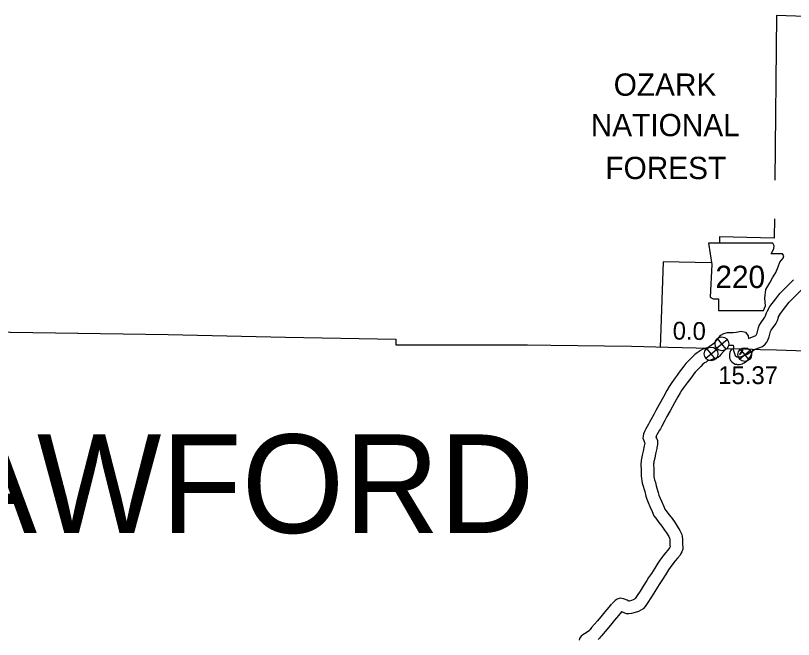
# Model space of a CAD drawing. Extents: x -939622 to -934245, y 1383184 to 1385301.
# Drawn here: x -936433.4 to -936378.1, y 1384765.8 to 1384810.1 of the extents above; entities that cross this region are included whole.
import ezdxf

# ---------------------------------------------------------------- set-up
doc = ezdxf.new("R2010")
doc.units = 0
for name, color, linetype in [('10', 7, 'Continuous'), ('2', 7, 'Continuous'), ('21', 7, 'Continuous'), ('25', 7, 'Continuous'), ('26', 7, 'Continuous'), ('8', 7, 'Continuous'), ('Default', 7, 'Continuous'), ('Level 10', 7, 'Continuous'), ('Level 2', 7, 'Continuous'), ('Level 25', 7, 'Continuous'), ('Level 26', 7, 'Continuous')]:
    doc.layers.add(name, color=color, linetype=linetype)

msp = doc.modelspace()

# ---------------------------------------------------------------- linework, layer by layer
at = {"layer": '10'}
for points in [[(-936381.331, 1384787.169), (-936381.218, 1384787.222), (-936380.814, 1384787.381), (-936380.785, 1384787.407), (-936380.78, 1384787.412), (-936380.73, 1384787.554), (-936380.629, 1384787.945), (-936380.567, 1384788.095), (-936380.492, 1384788.233), (-936380.176, 1384788.672), (-936380.125, 1384788.777), (-936380.058, 1384788.996), (-936379.995, 1384789.137), (-936379.812, 1384789.434), (-936379.403, 1384789.988), (-936379.107, 1384790.356), (-936378.142, 1384791.332)], [(-936382.407, 1384786.601), (-936382.421, 1384786.375), (-936382.357, 1384786.165), (-936382.285, 1384785.962), (-936382.156, 1384785.854), (-936381.891, 1384785.869), (-936381.442, 1384786.048), (-936381.041, 1384786.297), (-936380.861, 1384786.396), (-936380.338, 1384786.601), (-936380.147, 1384786.769), (-936380.037, 1384786.894), (-936379.957, 1384787.039), (-936379.868, 1384787.293), (-936379.774, 1384787.659), (-936379.754, 1384787.706), (-936379.728, 1384787.754), (-936379.401, 1384788.209), (-936379.285, 1384788.447), (-936379.214, 1384788.679), (-936379.197, 1384788.715), (-936379.065, 1384788.931), (-936378.691, 1384789.438), (-936378.434, 1384789.755), (-936377.502, 1384790.7)], [(-936384.297, 1384786.483), (-936383.719, 1384786.883), (-936383.455, 1384787.245), (-936383.301, 1384787.41), (-936383.087, 1384787.531), (-936382.82, 1384787.585), (-936382.42, 1384787.59), (-936382.21, 1384787.61), (-936381.854, 1384787.697), (-936381.555, 1384787.619), (-936381.351, 1384787.344), (-936381.331, 1384787.169)], [(-936382.699, 1384786.686), (-936382.421, 1384786.69), (-936382.407, 1384786.601)]]:
    msp.add_lwpolyline(points, dxfattribs=at)
at = {"layer": '2'}
for points in [[(-936464.303, 1384788.074), (-936422.591, 1384787.448)], [(-936422.591, 1384787.448), (-936414.248, 1384787.267), (-936406.396, 1384787.118), (-936406.413, 1384786.704), (-936398.19, 1384786.727), (-936397.396, 1384786.716), (-936397.052, 1384786.713), (-936395.384, 1384786.69), (-936389.659, 1384786.611), (-936387.056, 1384786.55), (-936385.062, 1384786.5), (-936384.299, 1384786.483)], [(-936382.903, 1384786.452), (-936382.419, 1384786.441)], [(-936380.828, 1384786.399), (-936380.474, 1384786.389), (-936379.338, 1384786.351), (-936375.897, 1384786.25), (-936373.696, 1384786.189), (-936371.378, 1384786.132), (-936366.939, 1384786.025)]]:
    msp.add_lwpolyline(points, dxfattribs=at)
at = {"layer": '21'}
msp.add_lwpolyline([(-936384.181, 1384793.933), (-936383.952, 1384792.41), (-936384.054, 1384790.101), (-936383.851, 1384789.974), (-936383.47, 1384789.974), (-936383.47, 1384789.162), (-936380.273, 1384789.162), (-936380.12, 1384789.492), (-936380.171, 1384790.025), (-936380.095, 1384790.634), (-936379.816, 1384791.116), (-936379.638, 1384791.471), (-936379.384, 1384791.852), (-936379.232, 1384792.258), (-936379.105, 1384792.588), (-936378.877, 1384792.867), (-936378.826, 1384793.045), (-936378.928, 1384793.172), (-936379.714, 1384793.172), (-936379.537, 1384793.527), (-936379.511, 1384793.755), (-936379.617, 1384793.931)], close=True, dxfattribs=at)
at = {"layer": '26'}
for p, q in [((-936383.601, 1384786.475), (-936382.849, 1384787.097)), ((-936382.914, 1384786.41), (-936383.536, 1384787.162))]:
    msp.add_line(p, q, dxfattribs=at)
msp.add_circle((-936383.225, 1384786.786), 0.488, dxfattribs=at)
at = {"layer": '8'}
for points in [[(-936379.349, 1384810.104), (-936379.47, 1384798.403)], [(-936369.797, 1384809.767), (-936379.349, 1384810.104)], [(-936379.499, 1384795.662), (-936379.512, 1384794.33)], [(-936383.389, 1384794.396), (-936383.4, 1384793.951)], [(-936379.512, 1384794.33), (-936379.513, 1384794.301), (-936383.389, 1384794.396)], [(-936383.998, 1384792.547), (-936387.399, 1384792.621), (-936387.618, 1384786.521)]]:
    msp.add_lwpolyline(points, dxfattribs=at)
at = {"layer": 'Level 10'}
for points in [[(-936384.325, 1384786.492), (-936384.474, 1384786.435), (-936384.579, 1384786.398), (-936384.742, 1384786.313), (-936384.849, 1384786.246), (-936384.979, 1384786.155), (-936385.162, 1384786.019), (-936385.372, 1384785.815), (-936385.569, 1384785.609), (-936385.661, 1384785.507), (-936385.789, 1384785.383), (-936385.938, 1384785.196), (-936386.096, 1384784.987), (-936386.255, 1384784.771), (-936386.417, 1384784.552), (-936386.629, 1384784.267), (-936386.835, 1384783.974), (-936386.973, 1384783.76), (-936387.139, 1384783.467), (-936387.378, 1384783.021), (-936387.685, 1384782.467), (-936387.917, 1384782.05), (-936388.072, 1384781.766), (-936388.273, 1384781.382), (-936388.372, 1384781.217), (-936388.449, 1384781.09), (-936388.631, 1384780.749), (-936388.692, 1384780.644), (-936388.727, 1384780.563), (-936388.81, 1384780.392), (-936388.821, 1384780.227), (-936388.837, 1384780.09), (-936388.782, 1384779.911), (-936388.724, 1384779.775), (-936388.704, 1384779.738), (-936388.708, 1384779.699)], [(-936382.927, 1384786.466), (-936383.3, 1384786.021), (-936383.398, 1384785.916), (-936383.501, 1384785.822), (-936383.63, 1384785.769), (-936383.737, 1384785.729), (-936383.87, 1384785.686), (-936384.042, 1384785.637), (-936384.162, 1384785.591), (-936384.217, 1384785.571), (-936384.295, 1384785.531), (-936384.353, 1384785.494), (-936384.452, 1384785.425), (-936384.578, 1384785.332), (-936384.734, 1384785.181), (-936384.909, 1384784.998), (-936385.012, 1384784.882), (-936385.121, 1384784.777), (-936385.227, 1384784.644), (-936385.375, 1384784.449), (-936385.53, 1384784.237), (-936385.694, 1384784.015), (-936385.9, 1384783.739), (-936386.089, 1384783.471), (-936386.203, 1384783.294), (-936386.351, 1384783.032), (-936386.587, 1384782.591), (-936386.898, 1384782.029), (-936387.129, 1384781.616), (-936387.278, 1384781.342), (-936387.488, 1384780.942), (-936387.601, 1384780.752), (-936387.667, 1384780.644), (-936387.845, 1384780.311), (-936387.887, 1384780.238), (-936387.909, 1384780.187), (-936387.916, 1384780.174), (-936387.913, 1384780.168), (-936387.872, 1384780.093), (-936387.805, 1384779.921), (-936387.795, 1384779.762), (-936387.814, 1384779.598)], [(-936382.511, 1384786.443), (-936382.522, 1384786.429), (-936382.529, 1384786.42), (-936382.603, 1384786.333), (-936382.638, 1384786.235), (-936382.657, 1384786.18), (-936382.685, 1384786.061), (-936382.693, 1384785.925), (-936382.688, 1384785.771), (-936382.642, 1384785.671), (-936382.612, 1384785.607), (-936382.53, 1384785.499), (-936382.409, 1384785.407), (-936382.275, 1384785.352), (-936382.176, 1384785.332), (-936382.138, 1384785.327), (-936382.074, 1384785.321), (-936381.966, 1384785.321), (-936381.87, 1384785.348), (-936381.791, 1384785.376), (-936381.726, 1384785.406), (-936381.647, 1384785.442), (-936381.476, 1384785.557), (-936381.405, 1384785.627), (-936381.348, 1384785.683), (-936381.241, 1384785.81), (-936381.15, 1384785.97), (-936381.097, 1384786.115), (-936381.068, 1384786.196), (-936380.994, 1384786.405)], [(-936381.795, 1384786.327), (-936381.796, 1384786.327), (-936381.796, 1384786.326), (-936381.799, 1384786.321), (-936381.803, 1384786.314), (-936381.806, 1384786.308), (-936381.829, 1384786.264), (-936381.865, 1384786.203), (-936381.89, 1384786.159), (-936381.899, 1384786.145), (-936381.933, 1384786.09), (-936381.944, 1384786.071), (-936381.97, 1384786.038), (-936381.904, 1384786.082), (-936381.878, 1384786.109), (-936381.843, 1384786.142), (-936381.797, 1384786.197), (-936381.765, 1384786.254), (-936381.732, 1384786.343), (-936381.704, 1384786.421), (-936381.702, 1384786.427)], [(-936388.703, 1384779.733), (-936388.742, 1384779.53), (-936388.824, 1384779.168), (-936388.883, 1384778.867), (-936388.944, 1384778.626), (-936388.966, 1384778.508), (-936388.973, 1384778.412), (-936388.983, 1384778.289), (-936388.983, 1384778.107), (-936388.974, 1384777.929), (-936388.966, 1384777.785), (-936388.966, 1384777.657), (-936388.966, 1384777.54), (-936388.966, 1384777.389), (-936388.945, 1384777.237), (-936388.922, 1384777.062), (-936388.883, 1384776.895), (-936388.823, 1384776.684), (-936388.754, 1384776.443), (-936388.709, 1384776.287), (-936388.626, 1384775.973), (-936388.563, 1384775.758), (-936388.474, 1384775.516), (-936388.349, 1384775.243), (-936388.184, 1384774.865), (-936388.057, 1384774.58), (-936387.927, 1384774.408), (-936387.698, 1384774.103), (-936387.495, 1384773.835), (-936387.297, 1384773.556), (-936387.169, 1384773.366), (-936387.01, 1384773.089), (-936386.955, 1384772.988), (-936386.936, 1384772.946), (-936386.933, 1384772.851), (-936386.918, 1384772.474), (-936386.912, 1384772.356), (-936386.929, 1384772.324), (-936386.948, 1384772.288), (-936387.078, 1384772.13), (-936387.235, 1384771.943), (-936387.424, 1384771.704), (-936387.639, 1384771.425), (-936387.78, 1384771.203), (-936387.999, 1384770.848), (-936388.238, 1384770.475), (-936388.435, 1384770.184), (-936388.567, 1384769.978), (-936388.83, 1384769.563), (-936389.042, 1384769.222), (-936389.239, 1384768.907), (-936389.385, 1384768.695), (-936389.417, 1384768.659), (-936389.438, 1384768.646), (-936389.523, 1384768.604), (-936389.661, 1384768.552), (-936389.817, 1384768.511), (-936389.832, 1384768.509), (-936389.964, 1384768.575), (-936390.225, 1384768.682), (-936390.466, 1384768.711), (-936390.673, 1384768.659), (-936390.822, 1384768.559), (-936391.032, 1384768.352)], [(-936387.819, 1384779.564), (-936387.861, 1384779.346), (-936387.944, 1384778.981), (-936388.005, 1384778.67), (-936388.064, 1384778.436), (-936388.072, 1384778.394), (-936388.076, 1384778.341), (-936388.083, 1384778.253), (-936388.083, 1384778.131), (-936388.075, 1384777.977), (-936388.066, 1384777.81), (-936388.066, 1384777.657), (-936388.066, 1384777.54), (-936388.066, 1384777.451), (-936388.053, 1384777.357), (-936388.035, 1384777.223), (-936388.011, 1384777.121), (-936387.957, 1384776.931), (-936387.889, 1384776.691), (-936387.842, 1384776.526), (-936387.759, 1384776.215), (-936387.708, 1384776.04), (-936387.642, 1384775.859), (-936387.527, 1384775.611), (-936387.36, 1384775.228), (-936387.277, 1384775.042), (-936387.208, 1384774.95), (-936386.979, 1384774.644), (-936386.77, 1384774.368), (-936386.556, 1384774.068), (-936386.404, 1384773.841), (-936386.225, 1384773.529), (-936386.149, 1384773.389), (-936386.078, 1384773.231), (-936386.041, 1384773.109), (-936386.033, 1384772.883), (-936386.019, 1384772.516), (-936386.011, 1384772.357), (-936386.003, 1384772.197), (-936386.072, 1384772.02), (-936386.135, 1384771.899), (-936386.201, 1384771.78), (-936386.386, 1384771.555), (-936386.538, 1384771.375), (-936386.715, 1384771.15), (-936386.901, 1384770.909), (-936387.017, 1384770.724), (-936387.238, 1384770.369), (-936387.486, 1384769.981), (-936387.684, 1384769.688), (-936387.809, 1384769.494), (-936388.067, 1384769.085), (-936388.278, 1384768.745), (-936388.487, 1384768.413), (-936388.678, 1384768.134), (-936388.829, 1384767.969), (-936388.992, 1384767.862), (-936389.164, 1384767.778), (-936389.387, 1384767.693), (-936389.648, 1384767.625), (-936389.843, 1384767.601), (-936390.008, 1384767.616), (-936390.171, 1384767.672), (-936390.336, 1384767.755), (-936390.35, 1384767.761), (-936390.401, 1384767.71)], [(-936391.064, 1384768.317), (-936391.262, 1384768.077), (-936391.546, 1384767.741), (-936391.743, 1384767.507), (-936392.079, 1384767.104), (-936392.492, 1384766.625), (-936392.587, 1384766.502), (-936392.617, 1384766.459), (-936392.648, 1384766.429), (-936392.724, 1384766.359), (-936392.784, 1384766.317), (-936392.875, 1384766.266), (-936393.116, 1384766.113), (-936393.236, 1384766.017), (-936393.343, 1384765.861), (-936393.382, 1384765.728)], [(-936390.37, 1384767.745), (-936390.571, 1384767.5), (-936390.858, 1384767.161), (-936391.054, 1384766.929), (-936391.392, 1384766.522), (-936391.795, 1384766.055), (-936391.862, 1384765.969), (-936391.928, 1384765.874), (-936392.028, 1384765.776)]]:
    msp.add_lwpolyline(points, dxfattribs=at)
at = {"layer": 'Level 2'}
for points in [[(-936464.256, 1384788.074), (-936422.591, 1384787.448)], [(-936422.591, 1384787.448), (-936414.248, 1384787.267), (-936406.396, 1384787.118), (-936406.413, 1384786.704), (-936398.19, 1384786.727), (-936397.396, 1384786.716), (-936397.052, 1384786.713), (-936395.384, 1384786.69), (-936389.659, 1384786.611), (-936387.056, 1384786.55), (-936385.062, 1384786.5), (-936384.297, 1384786.483)], [(-936382.911, 1384786.452), (-936381.612, 1384786.423), (-936380.474, 1384786.389), (-936379.338, 1384786.351), (-936375.897, 1384786.25), (-936373.696, 1384786.189), (-936371.378, 1384786.132), (-936366.939, 1384786.025)]]:
    msp.add_lwpolyline(points, dxfattribs=at)
at = {"layer": 'Level 26'}
for p, q in [((-936384.372, 1384785.759), (-936383.619, 1384786.381)), ((-936383.684, 1384785.694), (-936384.307, 1384786.446)), ((-936381.976, 1384785.708), (-936381.223, 1384786.331)), ((-936381.288, 1384785.643), (-936381.911, 1384786.396))]:
    msp.add_line(p, q, dxfattribs=at)
for centre in [(-936383.995, 1384786.07), (-936381.6, 1384786.019)]:
    msp.add_circle(centre, 0.488, dxfattribs=at)

# ---------------------------------------------------------------- texts
at = {"layer": '21'}
msp.add_text('220', height=1.584, dxfattribs=at).set_placement((-936383.69, 1384790.751))
at = {"layer": '25'}
msp.add_text('0.0', height=1.2672, rotation=359.1566, dxfattribs=at).set_placement((-936386.732, 1384787.091))
at = {"layer": '8'}
for s, p in [('OZARK', (-936390.918, 1384804.408)), ('NATIONAL', (-936392.55, 1384801.536)), ('FOREST', (-936391.511, 1384798.486))]:
    msp.add_text(s, height=1.584, dxfattribs=at).set_placement(p)
at = {"layer": 'Default'}
msp.add_text('CRAWFORD', height=7, dxfattribs=at).set_placement((-936451.67, 1384773.352))
at = {"layer": 'Level 25'}
msp.add_text('15.37', height=1.2672, dxfattribs=at).set_placement((-936383.482, 1384783.926))

doc.saveas('drawing.dxf')
